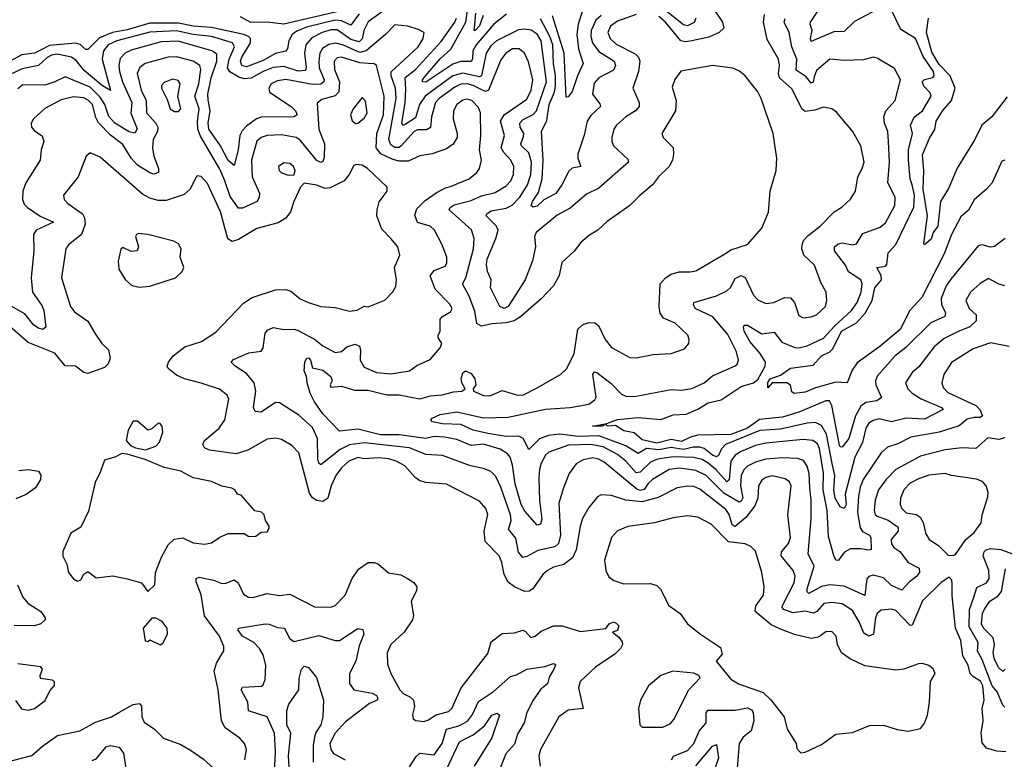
# Model space of a CAD drawing. Extents: x 1443846 to 1577407, y 839182 to 927291.
# Tile 340 of 535: x 1531784 to 1536562, y 870888 to 874477. Entities that reach past the tile are written whole.
import ezdxf

# ---------------------------------------------------------------- set-up
doc = ezdxf.new("R2010")
doc.units = 0

msp = doc.modelspace()

# ---------------------------------------------------------------- linework, layer by layer
at = {"layer": '0CON20XD'}
for points in [[(1535064.7, 874485), (1535056.4, 874463.6), (1535025, 874446.4), (1535005, 874451.4), (1534885, 874547.3)], [(1535975, 874542.7), (1535835, 874467.5), (1535785, 874420), (1535735, 874418.5), (1535625, 874371.2), (1535621.4, 874385), (1535629.2, 874425), (1535619.1, 874455), (1535621.2, 874465), (1535683.6, 874556.4)], [(1533545, 874516.7), (1533474.4, 874465.6), (1533453, 874425), (1533445, 874384.6), (1533430.7, 874369.3), (1533391.3, 874381.3), (1533325, 874426.8), (1533295, 874427.6), (1533251.2, 874415), (1533201.5, 874388.5), (1533173, 874355), (1533165.6, 874315), (1533174.1, 874245), (1533170.4, 874229.6), (1533135, 874227.6), (1533065, 874250.4), (1533014.3, 874244.3), (1532965, 874225.2), (1532907.7, 874192.3), (1532875, 874190), (1532847.3, 874197.3), (1532803, 874223), (1532792.9, 874242.9), (1532800.9, 874285), (1532826.4, 874345), (1532816.7, 874365), (1532715, 874395.6), (1532625, 874404.5), (1532545, 874423.3), (1532415, 874415.9), (1532255.4, 874375), (1532213.4, 874355), (1532190.7, 874325), (1532183.8, 874285), (1532225, 874132.5), (1532185, 874156.5), (1532098.9, 874228.9), (1532058.5, 874278.5), (1532035.1, 874295.1), (1531965, 874309.3), (1531938.5, 874305), (1531917.1, 874293), (1531875, 874254.6), (1531795, 874238.5), (1531735, 874210)], [(1533430.6, 874505), (1533390.1, 874449.9), (1533345, 874472), (1533315, 874474.4), (1533175, 874439.9), (1533128.4, 874421.6), (1533105.8, 874405), (1533089.6, 874375), (1533083.3, 874336.7), (1533075.7, 874324.3), (1533025, 874312.3), (1532965, 874279.4), (1532885, 874247.6), (1532862.2, 874255), (1532854.8, 874275), (1532861, 874295), (1532903.6, 874365), (1532903.3, 874385), (1532894.7, 874395), (1532870.9, 874405), (1532715, 874439), (1532625, 874444.7), (1532555, 874459.5), (1532415, 874459.3), (1532305, 874427.3), (1532234.9, 874415.1), (1532170.6, 874389.4), (1532115, 874332.2), (1532105, 874331.5), (1532076.8, 874356.8), (1532055, 874362.9), (1531927.7, 874352.3), (1531885, 874328.3), (1531855, 874314.7), (1531793.4, 874306.6), (1531735, 874274)], [(1533365, 874524.8), (1533065.8, 874455.8), (1532985.5, 874465.5), (1532905, 874463.5), (1532855, 874490.5)], [(1534775, 874502.1), (1534685, 874470.1), (1534650.5, 874445), (1534637.4, 874415), (1534649.7, 874385), (1534678.5, 874358.5), (1534771.3, 874311.3), (1534786.7, 874295), (1534793.1, 874275), (1534786.5, 874225), (1534760, 874145), (1534789.2, 874075), (1534789.4, 874055), (1534771.9, 874035), (1534725, 874004.7), (1534680.4, 873965), (1534667.3, 873945), (1534657.3, 873905), (1534656.5, 873885), (1534665.6, 873865), (1534735, 873800), (1534737.5, 873785), (1534595, 873658.8), (1534535, 873630.8), (1534455, 873563.1), (1534392, 873528), (1534290, 873445), (1534281.4, 873425), (1534286.2, 873375), (1534272.6, 873307.4), (1534236, 873215), (1534155, 873085.3), (1534135, 873075.8), (1534113.2, 873085), (1534069.1, 873175), (1534071.1, 873215), (1534053.2, 873255), (1534049.1, 873289.1), (1534051.6, 873315), (1534094.7, 873415), (1534105.9, 873455.9), (1534098.2, 873475), (1534048.2, 873525), (1534050.4, 873535), (1534071.3, 873548.7), (1534145, 873561.6), (1534173.4, 873576.5), (1534210.4, 873615), (1534248, 873675), (1534264.5, 873725), (1534267.3, 873785), (1534255, 873831.1), (1534218.7, 873865), (1534215.3, 873875), (1534229.4, 873909.4), (1534229.8, 873925), (1534212.6, 873955), (1534210.3, 873975), (1534227.6, 873992.4), (1534275, 874016.1), (1534292.4, 874035), (1534339.5, 874175), (1534313.7, 874373.7), (1534295, 874407.1), (1534265.8, 874425.8), (1534235, 874431.6), (1534205, 874428.3), (1534097.5, 874375), (1534070.5, 874349.5), (1534047.7, 874315), (1534024.7, 874205), (1534015, 874199.3), (1533935, 874217), (1533885, 874204.6), (1533751.7, 874105), (1533724.6, 874065), (1533705, 874000.8), (1533655, 873968.5), (1533644.1, 873964.1), (1533637.9, 873975), (1533654.5, 874075), (1533657.8, 874137.8), (1533655, 874196.5), (1533705, 874235.7), (1533828.8, 874371.2), (1533895.8, 874465), (1533903.8, 874485)], [(1534146.8, 874503.2), (1534085.3, 874455), (1533999.2, 874355), (1533982, 874325), (1533981.3, 874285), (1533975, 874273.9), (1533925, 874273.5), (1533885, 874261), (1533755, 874174), (1533738.9, 874175), (1533738.9, 874185), (1533752.6, 874205), (1533823.7, 874286.3), (1533876.6, 874333.4), (1533949, 874465), (1533959.2, 874535)], [(1536335, 872962.9), (1536270.1, 872929.9), (1536220.8, 872889.2), (1536147.2, 872792.8), (1536115, 872764.4), (1536082.9, 872715), (1536093.6, 872685), (1536115.2, 872665.2), (1536157.7, 872637.7), (1536256.7, 872595), (1536264.4, 872585), (1536175, 872537.7), (1536085, 872544.1), (1536015, 872526.2), (1535955, 872540.8), (1535925, 872531.9), (1535905, 872518.4), (1535890.4, 872495), (1535874.4, 872425), (1535836.3, 872353.7), (1535790.3, 872175), (1535794.7, 872125), (1535785, 872104.3), (1535765, 872113.8), (1535741.3, 872155), (1535734.9, 872195), (1535739.9, 872265), (1535725.8, 872324.2), (1535699.7, 872465), (1535675, 872507.8), (1535645, 872522.5), (1535605, 872519.6), (1535475, 872489.3), (1535375, 872483.1), (1535209.3, 872415), (1535190, 872395), (1535175, 872361.8), (1535165, 872355.7), (1535145, 872363.8), (1535105, 872396.7), (1535085, 872403.1), (1535053.3, 872403.3), (1535005, 872390.9), (1534945, 872401.1), (1534885, 872389.3), (1534825, 872396.5), (1534785, 872371.6), (1534725, 872408.8), (1534595, 872458.2), (1534493.6, 872453.6), (1534404.6, 872465.4), (1534350.5, 872459.5), (1534306.6, 872443.4), (1534255, 872391.2), (1534226.6, 872445), (1534206.2, 872456.2), (1534145, 872453.8), (1534055, 872468.5), (1533985, 872484.8), (1533925, 872513.3), (1533835, 872516.6), (1533786.7, 872525), (1533778.8, 872535), (1533785, 872543.3), (1533825, 872561.9), (1533905, 872574.7), (1534035, 872545.2), (1534155, 872548.4), (1534335, 872586.7), (1534455, 872595.7), (1534545, 872611.1), (1534575, 872632.2), (1534581.8, 872645), (1534565.5, 872754.5), (1534572.6, 872767.4), (1534585, 872764.5), (1534652.9, 872712.9), (1534705, 872659.6), (1534728.9, 872648.9), (1534775, 872649.3), (1534945, 872682.1), (1534995, 872680), (1535045, 872687.5), (1535104.7, 872715.3), (1535145, 872748.9), (1535255, 872796.9), (1535265.6, 872805), (1535271.5, 872825), (1535262.1, 872865), (1535219.5, 872949.5), (1535146.8, 873035), (1535061.8, 873075), (1535053.3, 873095), (1535055.8, 873105), (1535165, 873137.6), (1535215, 873161.2), (1535232.8, 873177.2), (1535255, 873220.5), (1535285, 873236.2), (1535305, 873225.7), (1535345, 873140), (1535365, 873116.9), (1535405, 873100), (1535443.3, 873105), (1535495, 873129.5), (1535525, 873127.5), (1535544.4, 873105), (1535565, 873041.2), (1535585, 873029.5), (1535625, 873034.6), (1535650, 873045), (1535694.4, 873085), (1535701.4, 873115), (1535696.9, 873155), (1535671.1, 873201.1), (1535640, 873285), (1535589.6, 873335), (1535580, 873365), (1535580.4, 873385), (1535588.2, 873405), (1535610.8, 873429.2), (1535668, 873475), (1535735.7, 873544.3), (1535773, 873567), (1535815, 873606), (1535839.4, 873645), (1535850.4, 873715), (1535872.7, 873755), (1535881.2, 873785), (1535865.3, 873865.3), (1535825, 873936), (1535748.3, 874028.3), (1535724.1, 874044.1), (1535685, 874052), (1535642.9, 874037.1), (1535595, 874032.1), (1535579.6, 874045), (1535554.7, 874095), (1535530.9, 874140.9), (1535470.9, 874195), (1535465.5, 874215), (1535470.5, 874255), (1535465.8, 874285), (1535411.4, 874381.4), (1535393.6, 874465), (1535398.8, 874501.2)], [(1534033.4, 874496.6), (1534015, 874447.1), (1533994.5, 874424.5), (1533990, 874425), (1533990.4, 874435), (1533998, 874508)], [(1534605, 874497.9), (1534580, 874475), (1534556.3, 874425), (1534555.6, 874395), (1534563.9, 874363.9), (1534595, 874322.9), (1534668.8, 874275), (1534675.4, 874255), (1534665, 874232.1), (1534593.6, 874195), (1534571.3, 874168.7), (1534564.1, 874115), (1534598.8, 874068.8), (1534602.7, 874055), (1534555, 874012.1), (1534537.8, 873985), (1534523.1, 873916.9), (1534492.7, 873825), (1534492.9, 873805), (1534506.7, 873765), (1534465, 873757.1), (1534448.7, 873741.3), (1534415.3, 873675), (1534385, 873632.8), (1534327.7, 873602.3), (1534295, 873572.8), (1534275, 873567.9), (1534266.5, 873575), (1534272.6, 873595), (1534301.4, 873638.6), (1534319.8, 873705), (1534324.6, 873795), (1534315.2, 873935), (1534342.6, 873987.4), (1534353.5, 874065), (1534378.4, 874125), (1534383.7, 874156.3), (1534384.7, 874205), (1534374.9, 874265), (1534371.2, 874355), (1534357.2, 874395), (1534311.6, 874481.6)], [(1534515, 874520), (1534493.3, 874455), (1534487, 874405), (1534496, 874336), (1534518.5, 874265), (1534490.5, 874205), (1534465, 874128.1), (1534445, 874103.1), (1534435, 874101.2), (1534426.2, 874313.8), (1534369.5, 874495)], [(1535146.7, 874535), (1535194.2, 874465), (1535200, 874435), (1535178.8, 874415), (1535127.3, 874392.7), (1535045, 874374.5), (1535015, 874368.6), (1534991.6, 874375), (1534917.2, 874465), (1534885, 874492.1)], [(1536565, 873795.7), (1536549.1, 873790.9), (1536503.3, 873685), (1536476.1, 873653.9), (1536415, 873602), (1536388, 873552), (1536350.2, 873519.8), (1536305.2, 873435), (1536269.5, 873340.5), (1536161, 873129), (1536103.1, 873065), (1536056.2, 872973.8), (1535958.4, 872891.6), (1535848.5, 872811.5), (1535823.1, 872776.9), (1535800, 872715), (1535745, 872718.4), (1535645, 872690), (1535595, 872669.7), (1535542.4, 872662.4), (1535530.6, 872670.6), (1535525, 872703.3), (1535506.7, 872715), (1535435, 872714.2), (1535415, 872691.2), (1535415, 872715.8), (1535426, 872735), (1535475, 872751.2), (1535525, 872785.4), (1535635, 872800.8), (1535675.3, 872845), (1535715, 872865.2), (1535730.3, 872879.7), (1535771.8, 872965), (1535843.8, 873006.2), (1535887, 873053), (1535920.7, 873115), (1535933.9, 873176.1), (1535965.2, 873215), (1535965.1, 873235.1), (1535944, 873275), (1535985, 873281.2), (1535991.7, 873288.3), (1535998.9, 873345), (1536035, 873386.5), (1536122.2, 873567.8), (1536125.7, 873625), (1536114.3, 873675), (1536104.3, 873705), (1536097.7, 873795), (1536097.5, 873845), (1536116.7, 873925), (1536107.1, 873965), (1536125, 874003.8), (1536165.2, 874034.8), (1536206.4, 874105), (1536202.5, 874122.5), (1536170.7, 874155), (1536163.8, 874175), (1536175, 874187), (1536215, 874197.1), (1536220.9, 874205), (1536217.7, 874225), (1536168.8, 874298.8), (1536130.4, 874385), (1536059.6, 874429.6), (1536015, 874523.1)], [(1534303.5, 872255), (1534305.6, 872144.4), (1534317, 872053), (1534311.7, 872028.3), (1534295, 872023.5), (1534235, 872091.8), (1534217.9, 872125), (1534187.9, 872225), (1534175.6, 872315), (1534164, 872354), (1534150.4, 872370.4), (1534115, 872393), (1534035, 872417.9), (1533975, 872410), (1533905, 872440.4), (1533845, 872451.4), (1533794.9, 872455.1), (1533754.8, 872445.2), (1533625, 872462.6), (1533535, 872461.8), (1533425, 872490.6), (1533335, 872480), (1533255, 872564.5), (1533215, 872622.9), (1533193.5, 872665), (1533178, 872715), (1533176.1, 872746.1), (1533163.8, 872773.8), (1533167.5, 872815), (1533175, 872833.3), (1533184.5, 872835.5), (1533195.6, 872825), (1533205, 872787.5), (1533255, 872776.5), (1533294.2, 872745), (1533300, 872725), (1533290, 872705), (1533293, 872693), (1533345, 872698), (1533408.5, 872678.5), (1533475, 872678.7), (1533565, 872655.9), (1533625, 872656.3), (1533725, 872636.6), (1533777.6, 872652.4), (1533834, 872656), (1533888.8, 872671.2), (1533930, 872675), (1533945.8, 872685), (1533928.9, 872715), (1533925.7, 872735), (1533935, 872763.3), (1533947.7, 872772.3), (1533975, 872759.4), (1533992.7, 872735), (1533996.7, 872705), (1533984, 872685), (1533985.8, 872675), (1534035, 872653.3), (1534065, 872651.5), (1534125, 872677.5), (1534195, 872656.2), (1534225, 872654.6), (1534291.6, 872688.4), (1534407.5, 872755), (1534437.6, 872782.4), (1534474.2, 872855.8), (1534492.7, 872975), (1534515, 872996.4), (1534545, 873008.2), (1534575, 873005.5), (1534592.8, 872992.8), (1534625, 872924.4), (1534655, 872885.6), (1534745, 872838.1), (1534775, 872835.6), (1534858.3, 872851.7), (1534945, 872857.5), (1535010.7, 872879.3), (1535030.8, 872905), (1535032.5, 872925), (1535025.4, 872945.4), (1534964.2, 873005), (1534908.5, 873028.5), (1534892.3, 873052.3), (1534886.5, 873085), (1534892, 873195), (1534917.7, 873225), (1534945, 873241.9), (1534983.9, 873253.9), (1535037.4, 873252.6), (1535065, 873258.1), (1535208.3, 873341.7), (1535235, 873359.5), (1535315, 873386), (1535385.5, 873464.5), (1535417.4, 873542.6), (1535425.7, 873645), (1535454, 873745), (1535458, 873805), (1535440.6, 873925), (1535381.8, 874095), (1535365, 874126), (1535305, 874204.2), (1535277, 874227), (1535245, 874241.9), (1535145, 874253.8), (1534992.2, 874227.8), (1534962.9, 874187.1), (1534950.6, 874149.4), (1534969.3, 874085), (1534966, 874035), (1534899.4, 873925), (1534905.7, 873905), (1534955, 873857.1), (1534957.2, 873825), (1534952.4, 873795), (1534935.7, 873764.3), (1534884.5, 873715), (1534854.4, 873675), (1534789.2, 873620.8), (1534745, 873574.5), (1534635, 873497.8), (1534590, 873455), (1534549.5, 873430.5), (1534507.5, 873395), (1534475, 873354), (1534415, 873298), (1534401.8, 873235), (1534374.7, 873185.3), (1534315, 873122.2), (1534214, 873035), (1534183.7, 873016.3), (1534145, 873005.2), (1534075, 873001.5), (1534025, 872990.2), (1534002.8, 873002.8), (1533992.9, 873062.9), (1533965.5, 873135.5), (1533933.2, 873195), (1533949.5, 873225), (1533985.5, 873364.5), (1533988.9, 873415), (1533977, 873457), (1533868.5, 873555), (1533872.5, 873565), (1533891.5, 873578.5), (1533975, 873599.3), (1534025, 873622.4), (1534091, 873639), (1534145, 873670), (1534167.5, 873695), (1534179.7, 873725), (1534181.4, 873765), (1534166.9, 873795), (1534132.5, 873832.5), (1534120.7, 873855), (1534136.6, 873915), (1534117.3, 873985), (1534135, 874015.9), (1534245, 874090.5), (1534265.2, 874135), (1534274.2, 874185), (1534252.1, 874272.1), (1534233.8, 874313.8), (1534208, 874335), (1534175, 874335.2), (1534142.5, 874315), (1534118.1, 874281.9), (1534058.7, 874135), (1534045, 874128.8), (1534022.6, 874137.4), (1533985, 874157.5), (1533955, 874165.7), (1533925, 874163.9), (1533895, 874149.7), (1533819.8, 874095), (1533801.2, 874075), (1533781.7, 874005), (1533776.6, 873953.4), (1533757.2, 873942.8), (1533715, 873942), (1533697.3, 873935), (1533634.7, 873865), (1533625, 873857.3), (1533605, 873856.1), (1533585, 873870), (1533575.9, 873895.9), (1533610.6, 874095), (1533607.5, 874145), (1533585.8, 874205), (1533586.8, 874223.2), (1533718.1, 874345), (1533742.4, 874385), (1533745.8, 874415), (1533719.2, 874429.2), (1533665, 874445.2), (1533605, 874452.3), (1533559.2, 874405), (1533465.1, 874324.9), (1533435, 874318.1), (1533409, 874329), (1533355, 874353.5), (1533317.9, 874362.1), (1533283.6, 874356.4), (1533253.4, 874336.6), (1533241, 874315), (1533235.9, 874275), (1533237.1, 874242.9), (1533260.6, 874185), (1533258.9, 874175), (1533245.4, 874164.6), (1533205, 874162.4), (1533075, 874186.4), (1533035, 874179.8), (1533004.6, 874165), (1532992.2, 874145), (1532996.8, 874125), (1533101.2, 874055), (1533122.7, 874035), (1533130, 874015), (1533113.8, 874006.2), (1532955, 874003.2), (1532933.3, 873995), (1532885, 873960.2), (1532862.8, 873937.2), (1532852, 873915), (1532844.6, 873845.4), (1532825, 873768.6), (1532795, 873794), (1532757.8, 873865), (1532701.5, 873945), (1532698.4, 873975), (1532707.6, 874035), (1532698.4, 874088.4), (1532696, 874115), (1532713.1, 874195), (1532741, 874275), (1532739.7, 874309.7), (1532716.5, 874326.5), (1532553.4, 874373.4), (1532470.8, 874369.2), (1532325, 874329.4), (1532295.4, 874315), (1532271.4, 874288.6), (1532264.8, 874255.2), (1532268.9, 874225), (1532282.1, 874175), (1532327.5, 874075), (1532323.8, 874023.8), (1532353.3, 873946.7), (1532343.3, 873926.7), (1532315, 873931.9), (1532245, 873975.2), (1532217.1, 874007.1), (1532196.3, 874065), (1532175, 874100.7), (1532125, 874149.2), (1532005, 874198.8), (1531955, 874175.9), (1531905, 874158.9), (1531799.8, 874160.2), (1531775, 874141.5)], [(1536565.7, 873415), (1536528.3, 873388.3), (1536515, 873376.7), (1536495, 873372.5), (1536455, 873384.3), (1536435, 873380), (1536303, 873217), (1536280.3, 873185), (1536255.6, 873124.4), (1536257, 873095), (1536276.1, 873053.9), (1536273.1, 873036.9), (1536205, 873005.4), (1536084.2, 872885.8), (1536032.1, 872845), (1535945, 872746.7), (1535936.7, 872725), (1535937.8, 872705), (1535965.6, 872644.4), (1535942.9, 872627.1), (1535890.4, 872619.6), (1535865, 872601.1), (1535839.8, 872555), (1535807.9, 872445), (1535775, 872403.3), (1535765, 872404.3), (1535762.6, 872412.6), (1535724.3, 872604.3), (1535713.2, 872626.8), (1535695, 872627.1), (1535565, 872573.2), (1535485, 872547.8), (1535373.2, 872536.8), (1535315, 872495.5), (1535235, 872464.7), (1535075, 872460.6), (1535038.8, 872451.2), (1534995, 872429.4), (1534945, 872439.9), (1534875, 872422.7), (1534805, 872437.9), (1534765, 872472.5), (1534715, 872482.5), (1534675, 872507.5), (1534640, 872505), (1534625, 872512.5), (1534610, 872505), (1534563.3, 872505), (1534632.8, 872517.2), (1534685, 872536.2), (1534785, 872545.9), (1534895, 872536.7), (1534955, 872559.3), (1535017.3, 872562.7), (1535075, 872587.5), (1535125, 872618), (1535187.4, 872632.6), (1535285, 872697.6), (1535345, 872714.8), (1535365, 872731.1), (1535401, 872795), (1535403.3, 872815), (1535377.4, 872857.4), (1535326.2, 872915), (1535299.4, 872965), (1535295.6, 872985), (1535300, 872995), (1535315, 872994.5), (1535385, 872952.9), (1535445, 872960), (1535482.1, 872912.1), (1535545, 872885.8), (1535565, 872884.3), (1535605, 872893.8), (1535685, 872931.2), (1535739.1, 872990.9), (1535820.7, 873065), (1535848, 873105), (1535867.5, 873155), (1535872.5, 873195), (1535866.2, 873215), (1535805, 873252.9), (1535790.9, 873285), (1535737.9, 873355), (1535737.5, 873375), (1535755, 873389.6), (1535775, 873394.7), (1535825, 873384.7), (1535845, 873388.5), (1535875, 873438.8), (1535959.3, 873470.7), (1535985, 873490.4), (1536031.1, 873575), (1536032.5, 873615), (1535996.5, 873685), (1536005.3, 873785), (1536000.6, 873885), (1535996.7, 873935), (1535979.7, 873975), (1535976.6, 874005), (1535986.9, 874035), (1536031.5, 874085), (1536057.5, 874185), (1536029.4, 874239.4), (1535945, 874290), (1535925, 874295.6), (1535878.6, 874281.4), (1535785, 874279.2), (1535715, 874284.6), (1535650.1, 874229.9), (1535639.9, 874199.9), (1535635, 874174.2), (1535625, 874168.9), (1535600, 874200), (1535551.7, 874231.7), (1535554.4, 874285), (1535531.6, 874345), (1535518.1, 874415), (1535493.9, 874465), (1535498.1, 874481.9)], [(1536575, 874101.8), (1536501.4, 874005), (1536452.9, 873965), (1536418.5, 873895), (1536332.9, 873757.1), (1536291.8, 873658.2), (1536251.5, 873595), (1536240, 873475), (1536216.9, 873445), (1536207.4, 873412.6), (1536175, 873383.8), (1536171.2, 873391.2), (1536188.8, 873525), (1536168.5, 873655), (1536171.1, 873745), (1536165, 873820.6), (1536198.1, 873901.9), (1536225, 873944), (1536232, 873985), (1536264.2, 874035.8), (1536305.8, 874085), (1536324.2, 874145), (1536299.6, 874205), (1536245, 874260), (1536209.8, 874319.8), (1536184.8, 874414.8), (1536194.4, 874485)], [(1533371, 872889), (1533411.7, 872901.7), (1533432.7, 872892.7), (1533438, 872875), (1533435.3, 872825), (1533455, 872791.5), (1533515, 872765.4), (1533585, 872759.1), (1533675, 872772.7), (1533711.7, 872798.3), (1533775, 872827.5), (1533824.4, 872885), (1533831.9, 872905), (1533813.8, 872935), (1533813.8, 872945), (1533824.5, 872965.5), (1533825, 873023.3), (1533835, 873037.1), (1533875, 873059.2), (1533883.1, 873075), (1533868.9, 873098.9), (1533799.5, 873169.5), (1533775.3, 873234.7), (1533795, 873260), (1533849.2, 873280.8), (1533856.9, 873295), (1533856.9, 873325), (1533834.5, 873385), (1533796.2, 873455), (1533775.2, 873475.2), (1533715, 873493.3), (1533702, 873528), (1533711.2, 873558.8), (1533750.9, 873599.1), (1533805, 873637.1), (1533849.5, 873660.5), (1533875, 873666.9), (1533965, 873704.6), (1534001.9, 873735), (1534015.6, 873755), (1534024.5, 873795), (1534015.5, 873845.5), (1534021.2, 873915), (1534019.6, 874025), (1534010.2, 874050.2), (1533977.1, 874085), (1533955, 874091.5), (1533935, 874086.9), (1533904.6, 874065), (1533888.9, 874035), (1533886.7, 873995), (1533907.5, 873925), (1533906.4, 873905), (1533887.8, 873872.2), (1533855, 873850), (1533785, 873825.3), (1533725, 873816), (1533669.6, 873790.4), (1533625, 873790.1), (1533595, 873797.7), (1533535.5, 873825.5), (1533513.7, 873855), (1533516.9, 873925), (1533548.9, 874015), (1533553.1, 874105), (1533515.3, 874255.3), (1533503.4, 874263.4), (1533475, 874264.4), (1533435, 874267.6), (1533345, 874295.6), (1533325, 874291.9), (1533309.7, 874275), (1533310.8, 874235), (1533336.5, 874175), (1533333, 874127), (1533315, 874108.1), (1533250.2, 874089.8), (1533227.5, 874072.5), (1533235.7, 873945), (1533262.5, 873875), (1533262.1, 873807.9), (1533255, 873789.2), (1533245, 873784.5), (1533225, 873794), (1533145, 873892.2), (1533125, 873905.8), (1533055, 873917.7), (1532985, 873915.3), (1532955.2, 873904.8), (1532935, 873886.9), (1532908.7, 873795), (1532911.1, 873715), (1532947.9, 873635), (1532946.4, 873615), (1532935.5, 873595), (1532865, 873562.7), (1532845, 873562.5), (1532805, 873618.8), (1532779.1, 873695), (1532755, 873750.9), (1532661.2, 873911.2), (1532648.3, 873945), (1532646.1, 873985), (1532655.5, 874045), (1532633, 874105), (1532653.2, 874165), (1532662.7, 874235), (1532658.6, 874255), (1532625.7, 874275.7), (1532545, 874296.1), (1532505, 874294.7), (1532393.3, 874265), (1532366, 874245), (1532354.3, 874215.7), (1532372.7, 874135), (1532397.4, 874085), (1532398.6, 874025), (1532444.2, 873975), (1532454.7, 873955), (1532452.6, 873935), (1532431.7, 873895), (1532428.1, 873855), (1532434.4, 873814.4), (1532457.8, 873755), (1532458, 873735), (1532435, 873726.5), (1532415, 873734), (1532355, 873771.1), (1532324.9, 873804.9), (1532285, 873870.5), (1532225, 873916.2), (1532166.8, 873976.8), (1532152.7, 874002.7), (1532136.3, 874065), (1532117.5, 874085), (1532095, 874097), (1532045, 874102.4), (1531985, 874087.7), (1531905, 874046.2), (1531851.1, 873995), (1531839.3, 873975), (1531840.7, 873955), (1531855, 873938.2), (1531893.6, 873913.6), (1531900.8, 873885), (1531888.2, 873845), (1531883.1, 873795), (1531814.3, 873685.7), (1531799.2, 873645), (1531796.7, 873605), (1531805, 873581.8), (1531821.5, 873565), (1531883.4, 873523.4), (1531948, 873495), (1531864.3, 873455.7), (1531851.2, 873435), (1531852.4, 873355), (1531839.2, 873225), (1531846.6, 873155), (1531890.7, 873090.7), (1531901.7, 873065), (1531910, 872985), (1531896.2, 872973.8), (1531875, 872980), (1531852.8, 872995), (1531808.9, 873048.9), (1531674.7, 873124.7)], [(1532535, 874030.6), (1532555, 874031.4), (1532566.4, 874045), (1532550.4, 874105), (1532562.7, 874165), (1532552.4, 874182.4), (1532525, 874188.5), (1532485, 874171.9), (1532472.6, 874157.4), (1532471.5, 874145), (1532500.2, 874090.2), (1532514.4, 874045), (1532535, 874030.6)], [(1533413.2, 873973.2), (1533425, 873974.2), (1533455, 873998.9), (1533469.6, 874025), (1533461.5, 874081.5), (1533445, 874098.8), (1533402.7, 874045), (1533389.4, 874015), (1533396.6, 873986.6), (1533413.2, 873973.2)], [(1535546.2, 871776.2), (1535538, 871805), (1535478.9, 871875), (1535481.2, 871895), (1535515.3, 871935), (1535524.7, 871965), (1535511.1, 872075), (1535527.8, 872215), (1535520, 872235), (1535498.9, 872248.9), (1535435, 872263.1), (1535405, 872255.3), (1535385, 872242.1), (1535369.3, 872215), (1535365.5, 872155), (1535351.3, 872118.7), (1535308.2, 872061.8), (1535255, 872018), (1535241.7, 872025), (1535226.3, 872076.3), (1535209.9, 872099.9), (1535085, 872198.3), (1535055, 872211.7), (1535025, 872214.2), (1534975, 872205.8), (1534881.7, 872158.3), (1534805, 872137.8), (1534724.8, 872144.8), (1534655, 872168.8), (1534605, 872171.4), (1534588.3, 872161.7), (1534545, 872110), (1534515, 872055.8), (1534503, 872017), (1534484.8, 871905), (1534466.1, 871865), (1534425, 871832.7), (1534375, 871820), (1534344.4, 871805), (1534321.8, 871785), (1534274.6, 871715.4), (1534256.8, 871703.2), (1534235, 871702.9), (1534184.4, 871724.4), (1534155, 871747.8), (1534134.6, 871785), (1534123.3, 871843.3), (1534110, 871875), (1534043.2, 871945), (1534038.1, 871995), (1534055.9, 872075.9), (1534045.5, 872105), (1534015, 872141.4), (1533855, 872223.9), (1533755, 872231.1), (1533725, 872239.2), (1533702.9, 872255), (1533652.3, 872312.3), (1533611.1, 872335), (1533575.5, 872345.5), (1533525, 872350.8), (1533455, 872345.9), (1533425, 872352.5), (1533380.4, 872335), (1533345, 872301.6), (1533317.6, 872265), (1533295.5, 872215), (1533279.4, 872155), (1533255, 872139.7), (1533225, 872144.2), (1533205, 872156.2), (1533189.9, 872179.9), (1533137.9, 872375), (1533105, 872410.6), (1533055, 872439.4), (1533025, 872446.9), (1532985, 872441.5), (1532891.2, 872388.8), (1532835, 872369.7), (1532705, 872388.2), (1532680.2, 872400.2), (1532673.1, 872415), (1532680.6, 872435), (1532751.5, 872495), (1532779.2, 872535), (1532798.5, 872635), (1532790, 872655), (1532754, 872684), (1532665, 872712.7), (1532583.4, 872733.4), (1532545, 872751.8), (1532504.4, 872785), (1532500, 872795), (1532505.6, 872815), (1532528.1, 872845), (1532585, 872890), (1532666, 872915), (1532735, 872960), (1532869.2, 873100.8), (1532911.2, 873128.8), (1533025, 873166.2), (1533075, 873168.2), (1533100.1, 873160.1), (1533145, 873122.9), (1533185, 873104.4), (1533245, 873085.8), (1533315, 873080.8), (1533385, 873063.1), (1533422.2, 873067.8), (1533455, 873086.2), (1533475, 873083.8), (1533555, 873116.2), (1533595, 873156.7), (1533608.3, 873181.7), (1533612.9, 873215), (1533601.9, 873275), (1533628.6, 873335), (1533618.6, 873375), (1533585, 873414.4), (1533540.8, 873460.8), (1533517.6, 873525), (1533517.8, 873555), (1533527.7, 873592.3), (1533566.9, 873645), (1533567.1, 873665), (1533471.4, 873755), (1533445, 873770.6), (1533415.9, 873774.1), (1533405, 873768.8), (1533382.2, 873725), (1533358.5, 873695), (1533289.8, 873660.2), (1533265, 873658.4), (1533225, 873674.6), (1533165, 873683.8), (1533146, 873665), (1533113.3, 873595), (1533097.8, 873545), (1533076, 873514), (1533038.1, 873491.9), (1532935, 873463.8), (1532845, 873409.7), (1532815, 873401.1), (1532793.5, 873413.5), (1532757.8, 873545), (1532695, 873682.5), (1532665, 873716), (1532645, 873718.8), (1532638.8, 873711.2), (1532610.5, 873655), (1532581.7, 873628.3), (1532495, 873599.2), (1532455, 873598.8), (1532415, 873610.8), (1532380.4, 873630.4), (1532175, 873810), (1532125, 873830), (1532106, 873815), (1532067.8, 873715), (1531997.1, 873625), (1532000, 873605), (1532016.9, 873585), (1532088.5, 873535), (1532098.9, 873515), (1532101.8, 873485), (1532083.1, 873435), (1532021.4, 873385), (1532008.1, 873365), (1531986.5, 873225), (1532030, 873085), (1532050.1, 873060.1), (1532115, 873014.4), (1532148.2, 872955), (1532182.5, 872905), (1532214.6, 872874.6), (1532222.2, 872835), (1532212.4, 872807.6), (1532195, 872790), (1532115, 872760), (1532094.6, 872764.6), (1532055, 872795.6), (1532005, 872796.7), (1531955, 872858.2), (1531825, 872910.2), (1531725, 872997.7)], [(1533087.3, 873722.7), (1533115, 873723.8), (1533120.8, 873745), (1533112.5, 873765), (1533095, 873779.4), (1533065, 873781.9), (1533039.2, 873765), (1533042.5, 873745), (1533055, 873734.4), (1533087.3, 873722.7)], [(1532365, 873178.6), (1532415, 873184.3), (1532540, 873225), (1532572.5, 873255), (1532580, 873275), (1532563.3, 873325), (1532568, 873365), (1532555, 873390), (1532532.3, 873402.3), (1532405, 873434.4), (1532360.6, 873439.4), (1532350, 873435), (1532345.8, 873425), (1532360.4, 873375), (1532354.6, 873355.4), (1532325, 873352.7), (1532285, 873372), (1532275, 873363.3), (1532261.4, 873305), (1532264.1, 873265.9), (1532295, 873216.2), (1532327.3, 873187.3), (1532365, 873178.6)], [(1536565, 873186.2), (1536535, 873192.9), (1536485, 873220.4), (1536445, 873197.1), (1536397.3, 873155), (1536375.4, 873115), (1536391.1, 873075), (1536424.6, 873045), (1536424.7, 873015), (1536395, 872986.8), (1536335, 872962.9)], [(1536565, 872447.9), (1536535, 872440), (1536482.3, 872447.7), (1536423.1, 872396.9), (1536355, 872399.4), (1536275, 872389.2), (1536155, 872358.8), (1536035.5, 872294.5), (1535986.3, 872243.7), (1535952.1, 872195), (1535935.8, 872145), (1535930.3, 872095), (1535935, 872075.7), (1535945, 872068), (1535998.6, 872048.6), (1536047.3, 872015), (1536046, 871995), (1536012.8, 871955), (1536014.3, 871934.3), (1536025.3, 871915.3), (1536055, 871896.5), (1536095, 871842.5), (1536149.5, 871815), (1536150.4, 871795), (1536135.4, 871775), (1536101.3, 871748.7), (1536065, 871708.9), (1536015, 871731.6), (1535975, 871768.8), (1535925, 871781.8), (1535905, 871775.6), (1535895, 871763.8), (1535885, 871682.9), (1535785, 871727.6), (1535715, 871735.2), (1535675, 871727), (1535613.1, 871693.1), (1535605, 871700), (1535605.9, 871715), (1535638.6, 871825), (1535610.6, 871885), (1535624.3, 872055), (1535624.8, 872144.8), (1535617.8, 872205), (1535615.6, 872275), (1535605, 872310.6), (1535587.2, 872337.2), (1535557.9, 872347.9), (1535485, 872350.2), (1535405, 872343.9), (1535355, 872329.6), (1535315, 872310), (1535297.9, 872292.1), (1535284.8, 872265), (1535280.9, 872215), (1535293.3, 872156.7), (1535285, 872140.2), (1535275, 872135.2), (1535200.1, 872180.1), (1535115, 872264.4), (1535065, 872289.7), (1534985, 872300.5), (1534936, 872294), (1534855, 872246.2), (1534833.7, 872226.3), (1534815, 872196.5), (1534795, 872192.2), (1534779.3, 872199.3), (1534619.4, 872329.4), (1534592.2, 872345), (1534565, 872351.6), (1534518.2, 872341.8), (1534485, 872321.6), (1534449.7, 872275), (1534422.1, 872205), (1534399.3, 872130.7), (1534407.8, 871975), (1534398, 871935), (1534380.4, 871919.6), (1534298.7, 871901.3), (1534245, 871871.8), (1534225, 871867.9), (1534205, 871893.8), (1534191.8, 871961.8), (1534155.3, 872005), (1534168, 872045), (1534166.3, 872075), (1534118.2, 872208.2), (1534095, 872260), (1534070.6, 872285), (1534035, 872299.6), (1533971.7, 872311.7), (1533835, 872362.4), (1533755, 872366.8), (1533675, 872399.8), (1533457.1, 872422.9), (1533385, 872414.1), (1533339.2, 872390.8), (1533245, 872316.2), (1533235, 872325.7), (1533230.9, 872345), (1533229, 872445), (1533205, 872497.5), (1533138.1, 872558.1), (1533045, 872617.3), (1533025, 872619.5), (1532955, 872572.7), (1532926.1, 872576.1), (1532917.9, 872595), (1532930, 872675), (1532921.7, 872715), (1532885, 872760), (1532829.2, 872795), (1532810, 872815), (1532821.7, 872828.3), (1532895, 872860.3), (1532955, 872869.2), (1532965.4, 872884.6), (1532975, 872956), (1532987.8, 872972.2), (1533015, 872983.3), (1533065, 872973.2), (1533115, 872974.6), (1533135, 872968.9), (1533215, 872927.1), (1533255, 872894.1), (1533315, 872862.7), (1533345, 872866.8), (1533371, 872889)], [(1536585, 872891.1), (1536495, 872909.5), (1536410.3, 872879.7), (1536305.8, 872814.2), (1536268.5, 872755), (1536258.5, 872715), (1536265, 872692.9), (1536287.7, 872667.7), (1536423.8, 872605), (1536442.7, 872585), (1536456.8, 872555), (1536445, 872546.2), (1536415, 872546.6), (1536381.8, 872538.2), (1536343.5, 872506.5), (1536245, 872475.6), (1536108.2, 872451.8), (1536045, 872418.7), (1535995, 872402.9), (1535964.8, 872375.2), (1535876.2, 872245), (1535861.6, 872208.4), (1535854.5, 872165), (1535849.5, 872085), (1535862, 872012), (1535874.1, 871994.1), (1535908.1, 871975), (1535914.6, 871965), (1535915, 871906.7), (1535905, 871902.7), (1535865, 871909.8), (1535815, 871909.1), (1535787, 871893), (1535755, 871852.5), (1535745, 871853.8), (1535735, 871877.5), (1535709.2, 871969.2), (1535702.2, 872095), (1535683.5, 872195), (1535683.8, 872276.2), (1535665, 872395.8), (1535655, 872418.8), (1535631.9, 872435), (1535585, 872440.4), (1535405, 872422.5), (1535355, 872410.6), (1535285, 872382.2), (1535256.4, 872363.6), (1535235.2, 872335), (1535226, 872244), (1535215.8, 872234.2), (1535161.5, 872295), (1535125, 872324.8), (1535095, 872342.7), (1535055, 872352.2), (1534954.7, 872355.3), (1534879.4, 872345), (1534845, 872329.3), (1534795, 872281.6), (1534775, 872278.1), (1534725.7, 872335), (1534685, 872366.9), (1534615, 872404.9), (1534555, 872416.2), (1534447.5, 872412.5), (1534351.6, 872378.4), (1534336, 872364), (1534314.8, 872325), (1534305.7, 872295), (1534303.5, 872255)], [(1532395, 872390), (1532445, 872407.5), (1532462.3, 872427.7), (1532478.6, 872475), (1532475, 872502.5), (1532465, 872516.7), (1532455, 872518.8), (1532425, 872491.1), (1532405, 872485.4), (1532355, 872528.6), (1532335, 872528), (1532310, 872485), (1532301.2, 872435), (1532321.2, 872411.2), (1532345, 872398.8), (1532395, 872390)], [(1532405, 871702.5), (1532439.2, 871735), (1532442.5, 871795), (1532471.7, 871868.3), (1532505, 871929.2), (1532534, 871956), (1532575, 871962.5), (1532625, 871938), (1532681.7, 871931.7), (1532715, 871938.6), (1532755, 871966.2), (1532795, 871983.8), (1532873.6, 871983.6), (1532895, 871970), (1532929.3, 871970.7), (1532955, 871990), (1532985, 871992.5), (1532995, 872010), (1532995, 872020), (1532976.1, 872046.1), (1532970, 872075), (1532957.7, 872087.7), (1532925, 872093.3), (1532859.3, 872169.3), (1532840, 872175), (1532827.5, 872195), (1532813.6, 872203.6), (1532765, 872214), (1532715, 872235.7), (1532625, 872254), (1532565, 872285.8), (1532485, 872304.2), (1532392.1, 872342.1), (1532305, 872369.2), (1532278.8, 872371.2), (1532245, 872354.2), (1532195, 872340), (1532176.1, 872283.9), (1532149.5, 872230.5), (1532117.7, 872092.3), (1532080, 872015), (1532031.9, 871985), (1531993.4, 871896.6), (1531993.5, 871873.5), (1532012.5, 871835), (1532021.4, 871795), (1532045, 871763.8), (1532065, 871752.5), (1532081.2, 871758.8), (1532095, 871786.7), (1532115, 871800), (1532155, 871768), (1532235, 871778), (1532305, 871763.3), (1532375, 871743.8), (1532405, 871702.5)], [(1531778.9, 872288.9), (1531824.2, 872294.2), (1531875, 872286), (1531886.9, 872266.9), (1531884.4, 872245), (1531860, 872205), (1531815, 872172.5), (1531765, 872152.1)], [(1536313, 871877), (1536325, 871882.5), (1536375, 871954.4), (1536415, 871988.6), (1536449.4, 872035), (1536454.6, 872075), (1536481.8, 872161.8), (1536482.9, 872185), (1536473.3, 872215), (1536455.3, 872235.3), (1536427.7, 872247.7), (1536305, 872264.6), (1536274.6, 872274.6), (1536195, 872266.3), (1536145, 872249.7), (1536105, 872228), (1536075, 872195.5), (1536058, 872155), (1536056.6, 872125), (1536064.7, 872105), (1536085, 872083.5), (1536135, 872075.3), (1536153.1, 872063.1), (1536167.7, 872037.7), (1536181.5, 871981.5), (1536197.5, 871955), (1536242.9, 871925), (1536289.3, 871879.3), (1536313, 871877)], [(1535575, 870920), (1535595, 870923.3), (1535675, 870960), (1535745, 871010.8), (1535825, 871017.5), (1535908.3, 871051.7), (1535975, 871053.3), (1536042.2, 871032.2), (1536095, 871024.6), (1536155, 871037.8), (1536175, 871063.1), (1536188.5, 871101.5), (1536199.3, 871165), (1536204.5, 871265.5), (1536227.1, 871305), (1536216.4, 871326.4), (1536195, 871344), (1536165, 871352.5), (1536145, 871350.8), (1536075, 871325.6), (1536035, 871320.6), (1535885, 871341.1), (1535813.8, 871375), (1535772.5, 871405), (1535752.9, 871445), (1535746.3, 871486.3), (1535725, 871508.6), (1535695, 871506.9), (1535659.5, 871480.5), (1535625, 871474.5), (1535544.1, 871494.1), (1535475, 871518.8), (1535430.9, 871540.9), (1535353.4, 871605), (1535356.6, 871633.4), (1535392.7, 871685), (1535396.4, 871725), (1535385.6, 871795), (1535355, 871898), (1535331.1, 871921.1), (1535305, 871933.3), (1535223.8, 871943.8), (1535139.3, 872029.3), (1535075, 872063.8), (1535025, 872068.8), (1534955, 872060.3), (1534863.8, 872036.2), (1534735, 872017.5), (1534685, 871996.5), (1534655.3, 871964.7), (1534621.2, 871855), (1534627.5, 871805), (1534643, 871773), (1534666.7, 871755), (1534715, 871739.4), (1534845, 871741.2), (1534875, 871731.1), (1534893.9, 871713.9), (1534934.5, 871634.5), (1534988.8, 871595), (1535025, 871545.8), (1535087.1, 871495), (1535185, 871430), (1535192.5, 871397.5), (1535163.3, 871365), (1535235, 871277.5), (1535272.5, 871255), (1535391.7, 871211.7), (1535427.6, 871177.6), (1535493.3, 871095), (1535508.2, 871035), (1535551.2, 870965), (1535555, 870940), (1535575, 870920)], [(1536565, 871141.8), (1536555, 871151.4), (1536526.7, 871215), (1536503.5, 871245), (1536452.6, 871375), (1536432.3, 871412.3), (1536434.8, 871455), (1536391, 871531), (1536393, 871615), (1536414.8, 871675.2), (1536429, 871721), (1536475.9, 871744.1), (1536488.6, 871765), (1536487.5, 871805), (1536459.5, 871875), (1536463.5, 871895), (1536474.6, 871905), (1536495, 871910.6), (1536545, 871905.9), (1536670.3, 871859.7)], [(1532875.7, 870885), (1532884.3, 870935), (1532875.5, 870965.5), (1532851.3, 870991.3), (1532781.5, 871041.5), (1532762.5, 871075), (1532747.7, 871225), (1532727.8, 871315), (1532738.5, 871355), (1532774.4, 871415), (1532774.4, 871435), (1532753.9, 871485), (1532680.3, 871585), (1532665, 871686.7), (1532639.6, 871749.6), (1532640.8, 871765), (1532655, 871771.1), (1532725, 871758.1), (1532765, 871741.8), (1532785, 871742.8), (1532825, 871758.9), (1532844.7, 871744.7), (1532869.1, 871689.1), (1532894.6, 871674.6), (1532915, 871673.3), (1532985, 871693.4), (1533045, 871682.7), (1533095, 871689.3), (1533215, 871627.3), (1533294.4, 871625.6), (1533315.3, 871634.7), (1533363.1, 871685), (1533396.9, 871765), (1533428.7, 871811.3), (1533475, 871842.7), (1533503.6, 871843.6), (1533525, 871835.5), (1533573.7, 871793.7), (1533632.6, 871782.6), (1533666.2, 871766.2), (1533696.2, 871746.2), (1533710.8, 871725), (1533708.6, 871705), (1533684.3, 871655), (1533694.5, 871585), (1533690.5, 871565), (1533648.9, 871505), (1533584.4, 871445), (1533567.5, 871405), (1533569.1, 871349.1), (1533584.5, 871305), (1533628.8, 871225), (1533645, 871207.3), (1533679.5, 871189.5), (1533694.7, 871174.7), (1533700, 871145), (1533690, 871105), (1533693.3, 871085), (1533705.9, 871075.9), (1533745, 871072.2), (1533765, 871078.5), (1533805, 871104.7), (1533865, 871120.4), (1533880.9, 871135), (1533926.5, 871235), (1534055, 871402), (1534071.3, 871458.7), (1534125, 871498.9), (1534185, 871501.4), (1534225, 871514.2), (1534238.9, 871508.9), (1534265, 871478.8), (1534285, 871486), (1534315, 871510), (1534375, 871535.6), (1534416.5, 871536.5), (1534505, 871508.9), (1534628, 871522), (1534643.8, 871545), (1534665, 871554.4), (1534679.1, 871549.1), (1534690.8, 871535), (1534685, 871513.3), (1534660, 871505), (1534690.5, 871480.5), (1534707.5, 871457.5), (1534708.9, 871445), (1534698.7, 871425), (1534672, 871398), (1534577.3, 871335), (1534504.3, 871265), (1534495.6, 871234.4), (1534518.8, 871135), (1534445, 871126.7), (1534400.8, 871095), (1534310.4, 870935), (1534303.8, 870905), (1534309.1, 870855)], [(1536570, 870925), (1536525, 870928), (1536475, 870942.5), (1536455, 870967.5), (1536450.3, 871015), (1536459.5, 871075), (1536454, 871135), (1536464.6, 871175.4), (1536456.9, 871245), (1536446.8, 871266.8), (1536409.8, 871289.8), (1536396.3, 871305), (1536385.8, 871345), (1536360.7, 871390.7), (1536351.4, 871465), (1536325.6, 871525), (1536308.3, 871681.7), (1536309.5, 871739.5), (1536306.7, 871756.7), (1536295, 871772.5), (1536255, 871745.8), (1536165, 871656.7), (1536115, 871538.9), (1536105, 871536.7), (1536035, 871610.8), (1536015, 871616.7), (1535965, 871612.1), (1535945, 871595.5), (1535936.9, 871575), (1535927.3, 871495), (1535905, 871485.9), (1535880.1, 871500.1), (1535858.3, 871555), (1535825, 871610.8), (1535775, 871642.4), (1535725, 871649), (1535686, 871644), (1535652.8, 871605), (1535635, 871597), (1535595, 871607.2), (1535535, 871599.1), (1535492.2, 871615), (1535484, 871625), (1535486.3, 871635), (1535541.4, 871745), (1535546.2, 871776.2)], [(1536565.3, 871324.7), (1536555, 871314.3), (1536535, 871332.7), (1536515, 871372.9), (1536507.8, 871405), (1536513.5, 871445), (1536508.2, 871478.2), (1536461.6, 871525), (1536450.7, 871545), (1536456, 871595), (1536465, 871617.3), (1536492.4, 871655), (1536530.4, 871679.6), (1536547.6, 871702.4), (1536566.9, 871813.1)], [(1531772.7, 871735), (1531799.6, 871675), (1531823.6, 871645), (1531886.7, 871605), (1531907.5, 871575), (1531908, 871565), (1531886.7, 871545), (1531855, 871536.4), (1531756.6, 871536.6)], [(1532465, 871443.8), (1532478.3, 871451.7), (1532501.2, 871495), (1532500, 871525), (1532475, 871557.5), (1532445, 871572.5), (1532425, 871572.5), (1532382.5, 871525), (1532393, 871463), (1532405, 871460), (1532415, 871467.5), (1532465, 871443.8)], [(1533020.2, 870825), (1533024.8, 870925), (1533020.5, 871015), (1532985, 871093.5), (1532893.3, 871123.3), (1532891, 871165), (1532858.8, 871225), (1532865, 871237.8), (1532955, 871243.8), (1532965, 871249.2), (1532974.6, 871275.4), (1532978.2, 871345), (1532964.7, 871395), (1532948, 871425), (1532919.6, 871455), (1532864.7, 871485), (1532844.5, 871515), (1532846.1, 871523.9), (1532975, 871546.1), (1532995, 871543.8), (1533035, 871527.8), (1533068, 871525), (1533092.3, 871475), (1533115, 871459.6), (1533235, 871489.4), (1533315, 871464.5), (1533335, 871464.5), (1533425, 871522.9), (1533448.3, 871518.3), (1533454.3, 871495), (1533431.2, 871438.8), (1533415.3, 871365), (1533383.6, 871305), (1533385, 871256.2), (1533405.3, 871225.3), (1533495, 871209.6), (1533515, 871197.5), (1533522.2, 871185), (1533519.2, 871175), (1533481, 871159), (1533365, 871070), (1533314.6, 871015), (1533289.2, 870965), (1533292.9, 870935), (1533306.9, 870916.9), (1533362.5, 870885)], [(1531825, 871126.2), (1531855, 871134.5), (1531907.1, 871172.9), (1531930.3, 871219.7), (1531953, 871247), (1531952.5, 871265), (1531941.7, 871271.7), (1531885, 871280), (1531883.3, 871295), (1531893.8, 871325), (1531886.8, 871336.8), (1531775, 871351.9)], [(1533675, 870851.8), (1533707.9, 870902.1), (1533725, 870917.2), (1533795, 870910), (1533833.2, 870965), (1533854.7, 871035), (1533915, 871050), (1533957, 871073), (1533981.4, 871105), (1534010.8, 871169.2), (1534083, 871217), (1534165, 871289.5), (1534195, 871298.5), (1534244.8, 871325.2), (1534331.5, 871338.5), (1534375, 871353.3), (1534380, 871350), (1534383.3, 871345), (1534376.2, 871325), (1534353.8, 871286.2), (1534345.2, 871254.8), (1534312, 871228), (1534275, 871174.5), (1534244.3, 871115), (1534231.2, 871065), (1534199.3, 871010.7), (1534185, 870960.8), (1534143.5, 870915), (1534114.7, 870845.3)], [(1533102.7, 870645), (1533087.8, 870905), (1533098.9, 871015), (1533080.4, 871055), (1533080.9, 871125), (1533090, 871155), (1533138.8, 871225), (1533139.3, 871280.7), (1533150.6, 871325), (1533165, 871340), (1533185, 871333.3), (1533223.6, 871285), (1533257.5, 871175), (1533255.3, 871095), (1533245.2, 871055), (1533221.3, 871018.7), (1533214.3, 870995.7), (1533207.5, 870955), (1533208.3, 870875)], [(1534805, 871043.8), (1534905, 871044.4), (1534939.7, 871060.3), (1534958.7, 871081.3), (1535030.6, 871225), (1535086.1, 871283.9), (1535080, 871295), (1535055, 871305.5), (1534953.7, 871316.3), (1534894.5, 871295.5), (1534836, 871245), (1534796.2, 871175), (1534786.2, 871135), (1534793.3, 871055), (1534805, 871043.8)], [(1531705, 870871.8), (1531843.4, 870906.6), (1531895, 870952.2), (1531967.1, 871002.9), (1532075, 871026.7), (1532152.1, 871067.9), (1532230, 871095), (1532264.2, 871115), (1532335, 871153.8), (1532365, 871159.5), (1532375.3, 871145.3), (1532376.8, 871095), (1532388.2, 871068.2), (1532438.6, 871035), (1532481.3, 870991.3), (1532565, 870960), (1532612.8, 870932.8), (1532675, 870889.4), (1532725, 870844.6)], [(1531763.3, 871173.3), (1531792.3, 871132.3), (1531825, 871126.2)], [(1533855, 870838.9), (1533917.5, 870972.5), (1533955, 870992.8), (1533985, 871007.4), (1534039.8, 871050.2), (1534075, 871101.8), (1534101.4, 871111.4), (1534112.6, 871102.6), (1534075, 870992), (1533989.5, 870855)], [(1534946.7, 870885), (1534956.9, 870903.1), (1535025, 870930.6), (1535055, 870964.6), (1535081.1, 871025), (1535115.2, 871064.8), (1535115.8, 871114.2), (1535123, 871127), (1535255, 871127.1), (1535315, 871137.1), (1535335, 871128.8), (1535343.4, 871115), (1535347.1, 871075), (1535333.1, 871026.9), (1535295, 870995.5), (1535275.6, 870965), (1535265.4, 870845.4)], [(1532135, 870883.1), (1532155, 870890.9), (1532205, 870950.5), (1532225, 870954.6), (1532267, 870947), (1532288.1, 870918.1), (1532299.1, 870845)], [(1535065, 870855.8), (1535145, 870951.8), (1535165, 870959.2), (1535174.8, 870895), (1535146.9, 870815)]]:
    msp.add_lwpolyline(points, dxfattribs=at)

doc.saveas('drawing.dxf')
